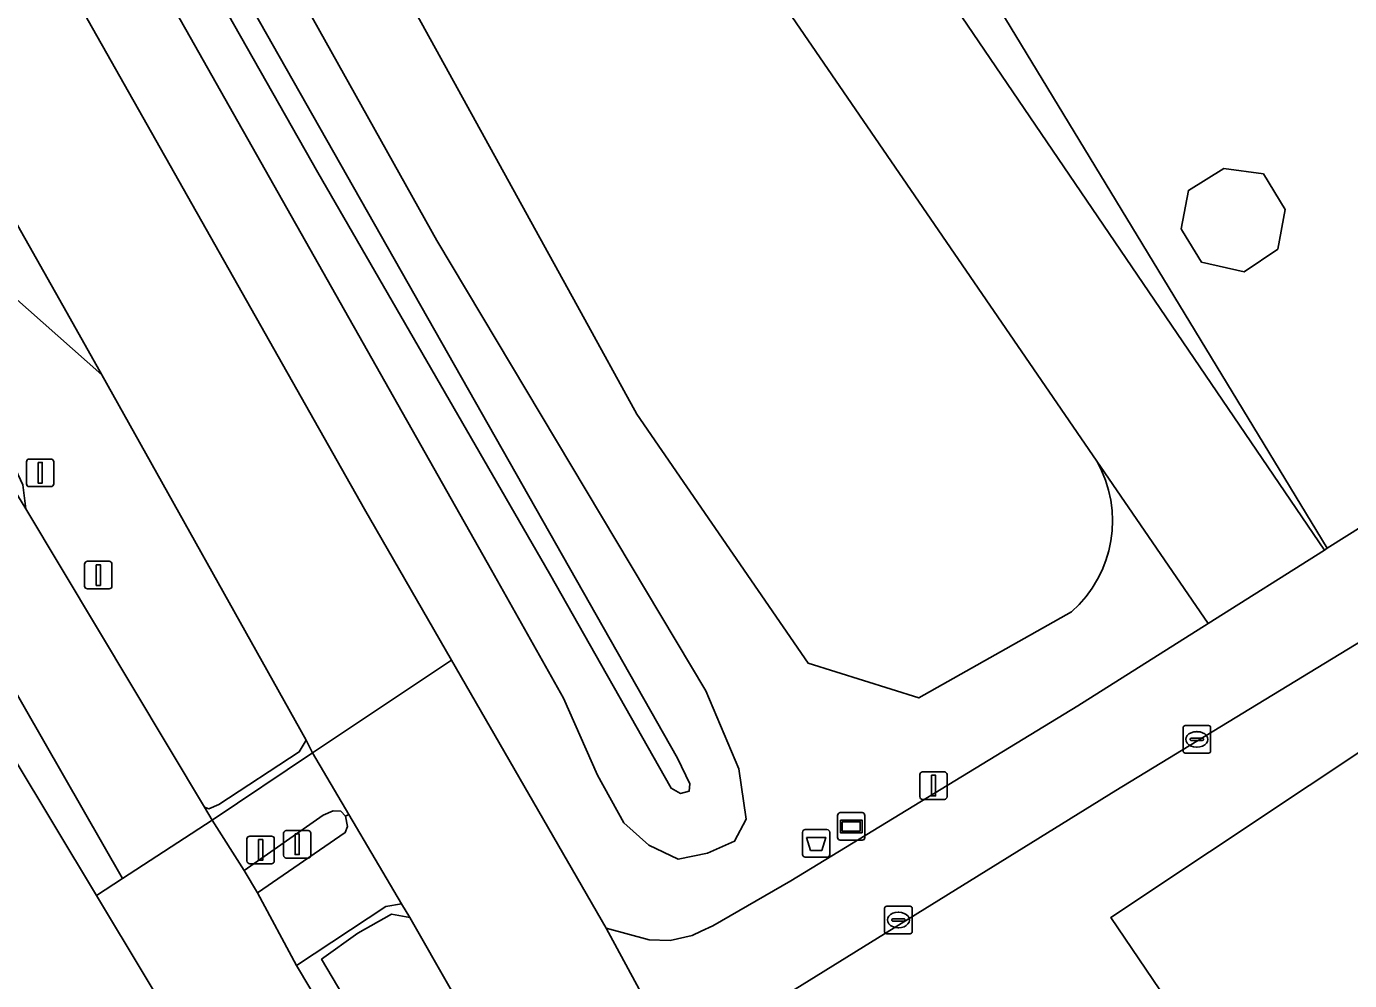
# Model space of a CAD drawing. Extents: x 157767 to 159172, y 387839 to 389425.
# Drawn here: x 157979.86 to 158027.91, y 388608.77 to 388643.44 of the extents above; entities that cross this region are included whole.
import ezdxf

# ---------------------------------------------------------------- set-up
doc = ezdxf.new("R2010")
doc.units = 0
for name, color, linetype in [('IMGEO_Afvalbak', 7, 'Continuous'), ('IMGEO_Berm_groen', 7, 'Continuous'), ('IMGEO_Drukknoppaal', 7, 'Continuous'), ('IMGEO_Erf', 7, 'Continuous'), ('IMGEO_Fietspad_gesloten', 7, 'Continuous'), ('IMGEO_Fietspad_open', 7, 'Continuous'), ('IMGEO_Gemengd_bos', 7, 'Continuous'), ('IMGEO_Grasland_overig', 7, 'Continuous'), ('IMGEO_Hek', 7, 'Continuous'), ('IMGEO_Kolk', 7, 'Continuous'), ('IMGEO_Lichtmast', 7, 'Continuous'), ('IMGEO_Loofbos', 7, 'Continuous'), ('IMGEO_Oever', 7, 'Continuous'), ('IMGEO_Pand', 7, 'Continuous'), ('IMGEO_Rijbaan_regionaal_gesloten', 7, 'Continuous'), ('IMGEO_Verkeersbordpaal', 7, 'Continuous'), ('IMGEO_Verkeerseiland_open', 7, 'Continuous'), ('IMGEO_Verkeersregelinstallatiepaal', 7, 'Continuous'), ('IMGEO_Verklikker', 7, 'Continuous'), ('IMGEO_Voetpad_open', 7, 'Continuous'), ('IMGEO_Waterloop', 7, 'Continuous')]:
    doc.layers.add(name, color=color, linetype=linetype)

msp = doc.modelspace()

# ---------------------------------------------------------------- linework, layer by layer
at = {"layer": 'IMGEO_Afvalbak'}
for p, q in [((158008.141, 388614.257), (158008.931, 388614.257)), ((158008.931, 388614.257), (158008.141, 388614.257)), ((158008.041, 388613.357), (158008.041, 388614.157)), ((158008.041, 388614.157), (158008.041, 388613.357)), ((158009.031, 388614.157), (158009.031, 388613.357)), ((158009.031, 388613.357), (158009.031, 388614.157)), ((158008.931, 388613.257), (158008.141, 388613.257)), ((158008.141, 388613.257), (158008.931, 388613.257))]:
    msp.add_line(p, q, dxfattribs=at)
msp.add_lwpolyline([(158008.184, 388613.971), (158008.888, 388613.971), (158008.739, 388613.501), (158008.333, 388613.501), (158008.184, 388613.971)], dxfattribs=at)
for centre, start, end in [((158008.141, 388614.157), 90, 180), ((158008.141, 388614.157), 90, 180), ((158008.931, 388614.157), 0, 90), ((158008.931, 388614.157), 360, 90), ((158008.141, 388613.357), 180, 270), ((158008.141, 388613.357), 180, 270), ((158008.931, 388613.357), 270, 0), ((158008.931, 388613.357), 270, 0)]:
    msp.add_arc(centre, 0.1, start, end, dxfattribs=at)
at = {"layer": 'IMGEO_Berm_groen'}
for points in [[(158017.813, 388622.168), (158012.262, 388619.042), (158008.244, 388620.3), (158002.028, 388629.347), (158000, 388633.032), (157993.533, 388644.785), (157976.512, 388674.054), (157968.17, 388689.359), (157951.355, 388719.589)], [(157972.328, 388661.52), (157974.673, 388658.818), (157975.688, 388657.438), (157976.22, 388656.406), (157976.878, 388654.637), (157977.618, 388651.949), (157978.092, 388650.937), (157982.1, 388643.657), (157992.129, 388625.894), (157995.29, 388620.417), (158000.914, 388610.672), (158002.467, 388610.25), (158003.231, 388610.223), (158004.038, 388610.411), (158004.362, 388610.562), (158004.78, 388610.757), (158007.621, 388612.401), (158018.046, 388618.755), (158022.773, 388621.743), (158018.728, 388627.648)]]:
    msp.add_lwpolyline(points, dxfattribs=at)
for points in [[(157959.481, 388671.751), (157959.386, 388671.693), (157959.118, 388672.167), (157956.926, 388670.861), (157956.728, 388670.743), (157966.256, 388654.63), (157972.288, 388642.644), (157974.485, 388637.96), (157982.588, 388630.781), (157981.443, 388632.828)], [(157982.505, 388656.774), (157983.725, 388655.028), (157988.207, 388647.395), (157994.759, 388635.665), (158004.533, 388619.302), (158005.724, 388616.466), (158005.999, 388614.636), (158005.572, 388613.834), (158004.593, 388613.395), (158003.521, 388613.187), (158002.458, 388613.692), (158001.555, 388614.504), (158000.6, 388616.235), (157999.355, 388619.037), (157996.744, 388623.683), (157984.651, 388645.094), (157980.613, 388651.741), (157979.422, 388654.036), (157979.14, 388655.459), (157979.443, 388656.349), (157979.832, 388656.677), (157980.427, 388656.942), (157981.174, 388657.18), (157981.788, 388657.214)], [(157982.588, 388630.781), (157974.485, 388637.96), (157979.728, 388626.78), (157979.834, 388625.913), (157986.325, 388615.068), (157986.479, 388615.005), (157986.844, 388615.169), (157989.762, 388617.077), (157990.014, 388617.506)], [(157993.784, 388611.065), (157993.117, 388611.181), (157991.894, 388610.489), (157990.575, 388609.547), (157994.321, 388603.22), (158006.669, 388581.69), (158009.444, 388583.448), (158008.62, 388585.05)]]:
    msp.add_lwpolyline(points, close=True, dxfattribs=at)
msp.add_arc((158014.888, 388625.473), 4.413, 311.513, 29.5284, dxfattribs=at)
at = {"layer": 'IMGEO_Drukknoppaal'}
for p, q in [((157989.193, 388613.322), (157989.193, 388614.122)), ((157989.193, 388614.122), (157989.193, 388613.322)), ((157989.293, 388614.222), (157990.083, 388614.222)), ((157990.083, 388614.222), (157989.293, 388614.222)), ((157990.183, 388614.122), (157990.183, 388613.322)), ((157990.183, 388613.322), (157990.183, 388614.122)), ((157990.083, 388613.222), (157989.293, 388613.222)), ((157989.293, 388613.222), (157990.083, 388613.222))]:
    msp.add_line(p, q, dxfattribs=at)
msp.add_lwpolyline([(157989.613, 388614.097), (157989.763, 388614.097), (157989.763, 388613.347), (157989.613, 388613.347), (157989.613, 388614.097)], dxfattribs=at)
for centre, start, end in [((157989.293, 388614.122), 90, 180), ((157989.293, 388614.122), 90, 180), ((157990.083, 388614.122), 0, 90), ((157990.083, 388614.122), 360, 90), ((157989.293, 388613.322), 180, 270), ((157989.293, 388613.322), 180, 270), ((157990.083, 388613.322), 270, 0), ((157990.083, 388613.322), 270, 0)]:
    msp.add_arc(centre, 0.1, start, end, dxfattribs=at)
at = {"layer": 'IMGEO_Erf'}
for points in [[(157996.35, 388732.999), (157999.676, 388715.895), (157999.207, 388715.817), (158000, 388712.812), (158004.28, 388696.593), (158012.065, 388669.588), (158016.693, 388651.853), (158016.289, 388651.422), (158016.05, 388651.167), (158014.721, 388649.75), (158012.92, 388647.83), (158027.097, 388624.476), (158029.051, 388625.711)], [(158073.538, 388629.633), (158065.111, 388643.432), (158048.605, 388633.424), (158041.934, 388629.381), (158019.422, 388615.682), (158006.062, 388607.391), (158003.544, 388605.795), (158007.121, 388599.66), (158008.464, 388601.21), (158008.786, 388601.467), (158010.188, 388602.586), (158011.828, 388603.703), (158014.005, 388604.812), (158016.147, 388601.216), (158027.188, 388581.174), (158029.267, 388577.665), (158033.868, 388570.534), (158041.859, 388557.406), (158043.338, 388554.813), (158043.765, 388552.918), (158061.703, 388519.687), (158072.331, 388500), (158089.66, 388467.898), (158102.446, 388447.213)]]:
    msp.add_lwpolyline(points, dxfattribs=at)
for points in [[(158025.302, 388635.348), (158024.085, 388634.516), (158022.53, 388634.874), (158021.845, 388636.004), (158021.794, 388636.088), (158022.057, 388637.479), (158023.348, 388638.272), (158024.785, 388638.085), (158025.574, 388636.784)], [(158025.87, 388601.27), (158019.24, 388611.06), (158030.03, 388618.25), (158036.6, 388608.49)]]:
    msp.add_lwpolyline(points, close=True, dxfattribs=at)
at = {"layer": 'IMGEO_Fietspad_gesloten'}
for points in [[(157959.481, 388671.751), (157981.443, 388632.828), (157982.588, 388630.781), (157990.014, 388617.506), (157990.239, 388617.047), (157995.29, 388620.417), (157992.129, 388625.894), (157982.1, 388643.657), (157978.092, 388650.937), (157977.618, 388651.949), (157976.878, 388654.637), (157976.22, 388656.406), (157975.688, 388657.438), (157974.673, 388658.818), (157972.328, 388661.52)], [(158036.401, 388549.106), (158035.602, 388550.258), (158034.079, 388552.895), (158026.414, 388566.214), (158026.061, 388566.081), (158023.702, 388570.096), (158018.489, 388579.058), (158007.121, 388599.66), (158003.544, 388605.795), (158000.914, 388610.672), (157995.29, 388620.417), (157990.239, 388617.047), (157991.558, 388614.81), (157993.471, 388611.565), (157993.784, 388611.065), (158008.62, 388585.05), (158009.444, 388583.448), (158011.275, 388579.992), (158012.689, 388577.549), (158013.089, 388576.924), (158019.921, 388565.158), (158021, 388563.3), (158039.889, 388530.305), (158045.303, 388520.872)]]:
    msp.add_lwpolyline(points, dxfattribs=at)
at = {"layer": 'IMGEO_Fietspad_open'}
msp.add_lwpolyline([(157989.662, 388609.323), (157992.903, 388611.464), (157993.471, 388611.565), (157991.558, 388614.81), (157991.446, 388614.739), (157991.518, 388614.373), (157991.429, 388614.147), (157988.241, 388611.965)], close=True, dxfattribs=at)
at = {"layer": 'IMGEO_Gemengd_bos'}
msp.add_lwpolyline([(157979.216, 388771.415), (157985.229, 388750), (158000, 388697.39), (158012.903, 388651.434), (158011.718, 388649.012), (158010.739, 388648.346), (158026.997, 388624.413), (158027.097, 388624.476), (158012.92, 388647.83), (158014.721, 388649.75), (158016.05, 388651.167), (158014.248, 388650.543), (158000, 388702.17), (157986.8, 388750), (157980.589, 388772.506)], dxfattribs=at)
at = {"layer": 'IMGEO_Grasland_overig'}
msp.add_lwpolyline([(157979.347, 388699.648), (157984.23, 388680.106), (158006.516, 388645.471), (158018.728, 388627.648), (158022.773, 388621.743), (158026.997, 388624.413), (158010.739, 388648.346), (158000, 388669.2), (157983.4, 388701.435)], close=True, dxfattribs=at)
at = {"layer": 'IMGEO_Hek'}
msp.add_lwpolyline([(158014.721, 388649.75), (158012.92, 388647.83), (158027.097, 388624.476)], dxfattribs=at)
at = {"layer": 'IMGEO_Kolk'}
for p, q in [((158021.864, 388617.109), (158021.864, 388617.961)), ((158021.939, 388618.035), (158022.791, 388618.035)), ((158022.352, 388617.815), (158022.377, 388617.815)), ((158022.865, 388617.961), (158022.865, 388617.109)), ((158022.123, 388617.529), (158022.123, 388617.541)), ((158022.561, 388617.492), (158022.163, 388617.492)), ((158022.166, 388617.578), (158022.564, 388617.578)), ((158022.375, 388617.255), (158022.35, 388617.255)), ((158022.607, 388617.541), (158022.607, 388617.529)), ((158022.791, 388617.035), (158021.939, 388617.035)), ((158011.024, 388610.546), (158011.024, 388611.398)), ((158011.099, 388611.472), (158011.951, 388611.472)), ((158012.025, 388611.398), (158012.025, 388610.546)), ((158011.283, 388610.966), (158011.283, 388610.978)), ((158011.721, 388610.929), (158011.323, 388610.929)), ((158011.326, 388611.015), (158011.724, 388611.015)), ((158011.512, 388611.252), (158011.537, 388611.252)), ((158011.767, 388610.978), (158011.767, 388610.966)), ((158011.951, 388610.472), (158011.099, 388610.472)), ((158011.535, 388610.692), (158011.51, 388610.692))]:
    msp.add_line(p, q, dxfattribs=at)
for points in [[(158021.864, 388617.109), (158021.864, 388617.961)], [(158021.939, 388618.035), (158022.791, 388618.035)], [(158022.865, 388617.961), (158022.865, 388617.109)], [(158022.791, 388617.035), (158021.939, 388617.035)], [(158011.024, 388610.546), (158011.024, 388611.398)], [(158011.099, 388611.472), (158011.951, 388611.472)], [(158012.025, 388611.398), (158012.025, 388610.546)], [(158011.951, 388610.472), (158011.099, 388610.472)]]:
    msp.add_lwpolyline(points, dxfattribs=at)
for centre, radius, start, end in [((158021.941, 388617.959), 0.0765, 91.552, 178.448), ((158021.941, 388617.959), 0.0765, 91.552, 178.448), ((158022.789, 388617.959), 0.0765, 1.552, 88.448), ((158022.789, 388617.959), 0.0765, 1.552, 88.448), ((158022.163, 388617.538), 0.0403, 85.8775, 175.7526), ((158022.16, 388617.528), 0.0366, 178.938, 274.7102), ((158022.564, 388617.535), 0.043, 264.8664, 352.4533), ((158022.568, 388617.54), 0.0386, 1.7309, 96.639), ((158021.941, 388617.111), 0.0765, 181.552, 268.448), ((158021.941, 388617.111), 0.0765, 181.552, 268.448), ((158022.789, 388617.111), 0.0765, 271.552, 358.448), ((158022.789, 388617.111), 0.0765, 271.552, 358.448), ((158011.101, 388611.396), 0.0765, 91.552, 178.448), ((158011.101, 388611.396), 0.0765, 91.552, 178.448), ((158011.949, 388611.396), 0.0765, 1.552, 88.448), ((158011.949, 388611.396), 0.0765, 1.552, 88.448), ((158011.323, 388610.975), 0.0403, 85.8775, 175.7526), ((158011.32, 388610.965), 0.0366, 178.938, 274.7102), ((158011.724, 388610.972), 0.043, 264.8664, 352.4533), ((158011.728, 388610.977), 0.0386, 1.7309, 96.639), ((158011.101, 388610.548), 0.0765, 181.552, 268.448), ((158011.101, 388610.548), 0.0765, 181.552, 268.448), ((158011.949, 388610.548), 0.0765, 271.552, 358.448), ((158011.949, 388610.548), 0.0765, 271.552, 358.448)]:
    msp.add_arc(centre, radius, start, end, dxfattribs=at)
for centre, major_axis, ratio, start_param, end_param in [((158022.351, 388617.535), (-0.387, 0.002), 0.722429, 4.712389, 7.853982), ((158022.376, 388617.535), (-0.39, 0.002), 0.717154, 1.570796, 4.712389), ((158011.511, 388610.972), (-0.387, 0.002), 0.722429, 4.712389, 7.853982), ((158011.536, 388610.972), (-0.39, 0.002), 0.717154, 1.570796, 4.712389)]:
    msp.add_ellipse(centre, major_axis=major_axis, ratio=ratio, start_param=start_param, end_param=end_param, dxfattribs=at)
at = {"layer": 'IMGEO_Lichtmast'}
for p, q in [((157979.957, 388627.72), (157980.747, 388627.72)), ((157980.747, 388627.72), (157979.957, 388627.72)), ((157979.857, 388626.82), (157979.857, 388627.62)), ((157979.857, 388627.62), (157979.857, 388626.82)), ((157980.847, 388627.62), (157980.847, 388626.82)), ((157980.847, 388626.82), (157980.847, 388627.62)), ((157980.747, 388626.72), (157979.957, 388626.72)), ((157979.957, 388626.72), (157980.747, 388626.72)), ((158012.304, 388615.454), (158012.304, 388616.254)), ((158012.304, 388616.254), (158012.304, 388615.454)), ((158012.404, 388616.354), (158013.194, 388616.354)), ((158013.194, 388616.354), (158012.404, 388616.354)), ((158013.294, 388616.254), (158013.294, 388615.454)), ((158013.294, 388615.454), (158013.294, 388616.254)), ((158013.194, 388615.354), (158012.404, 388615.354)), ((158012.404, 388615.354), (158013.194, 388615.354))]:
    msp.add_line(p, q, dxfattribs=at)
for points in [[(157980.277, 388627.595), (157980.427, 388627.595), (157980.427, 388626.845), (157980.277, 388626.845), (157980.277, 388627.595)], [(158012.724, 388616.229), (158012.874, 388616.229), (158012.874, 388615.479), (158012.724, 388615.479), (158012.724, 388616.229)]]:
    msp.add_lwpolyline(points, dxfattribs=at)
for centre, start, end in [((157979.957, 388627.62), 90, 180), ((157979.957, 388627.62), 90, 180), ((157980.747, 388627.62), 0, 90), ((157980.747, 388627.62), 360, 90), ((157979.957, 388626.82), 180, 270), ((157979.957, 388626.82), 180, 270), ((157980.747, 388626.82), 270, 0), ((157980.747, 388626.82), 270, 0), ((158012.404, 388616.254), 90, 180), ((158012.404, 388616.254), 90, 180), ((158013.194, 388616.254), 0, 90), ((158013.194, 388616.254), 360, 90), ((158012.404, 388615.454), 180, 270), ((158012.404, 388615.454), 180, 270), ((158013.194, 388615.454), 270, 0), ((158013.194, 388615.454), 270, 0)]:
    msp.add_arc(centre, 0.1, start, end, dxfattribs=at)
at = {"layer": 'IMGEO_Loofbos'}
for points in [[(157915.09, 388800.046), (157907.482, 388796.281), (157933.852, 388750), (157951.355, 388719.589), (157968.17, 388689.359), (157976.512, 388674.054), (157993.533, 388644.785), (158000, 388633.032), (158002.028, 388629.347), (158008.244, 388620.3), (158012.262, 388619.042), (158017.813, 388622.168)], [(158018.728, 388627.648), (158006.516, 388645.471), (157984.23, 388680.106), (157979.347, 388699.648), (157952.218, 388750), (157931.281, 388788.858)]]:
    msp.add_lwpolyline(points, dxfattribs=at)
msp.add_arc((158014.888, 388625.473), 4.413, 311.513, 29.5284, dxfattribs=at)
at = {"layer": 'IMGEO_Oever'}
for points in [[(158005.724, 388616.466), (158004.533, 388619.302), (157994.759, 388635.665), (157988.207, 388647.395), (157983.725, 388655.028), (157982.505, 388656.774), (157981.788, 388657.214), (157981.174, 388657.18), (157980.427, 388656.942), (157979.832, 388656.677), (157979.443, 388656.349), (157979.14, 388655.459), (157979.422, 388654.036), (157980.613, 388651.741), (157984.651, 388645.094), (157996.744, 388623.683), (157999.355, 388619.037), (158000.6, 388616.235), (158001.555, 388614.504), (158002.458, 388613.692), (158003.521, 388613.187), (158004.593, 388613.395), (158005.572, 388613.834), (158005.999, 388614.636)], [(158003.271, 388615.756), (157998.856, 388623.558), (157990.44, 388638.133), (157981.553, 388653.809), (157981.372, 388654.725), (157981.71, 388654.912), (157982.067, 388654.809), (157982.671, 388653.913), (157984.393, 388650.548), (158003.502, 388616.857), (158003.944, 388615.919), (158003.925, 388615.652), (158003.616, 388615.573)]]:
    msp.add_lwpolyline(points, close=True, dxfattribs=at)
at = {"layer": 'IMGEO_Pand'}
for points in [[(158021.794, 388636.088), (158021.845, 388636.004), (158022.53, 388634.874), (158024.085, 388634.516), (158025.302, 388635.348), (158025.574, 388636.784), (158024.785, 388638.085), (158023.348, 388638.272), (158022.057, 388637.479)], [(158025.87, 388601.27), (158036.6, 388608.49), (158030.03, 388618.25), (158019.24, 388611.06)]]:
    msp.add_lwpolyline(points, close=True, dxfattribs=at)
at = {"layer": 'IMGEO_Rijbaan_regionaal_gesloten'}
for points in [[(157882.638, 388789.129), (157863.294, 388821.589), (157862.543, 388822.845), (157854.157, 388836.867), (157852.392, 388835.45), (157851.193, 388834.562), (157863.186, 388814.84), (157888.896, 388771.844), (157907.035, 388741.46), (157931.162, 388700.912), (157943.28, 388680.565), (157973.375, 388629.864), (157983.349, 388612.482), (157986.595, 388614.598), (157986.325, 388615.068), (157979.834, 388625.913), (157967.095, 388646.786), (157957.085, 388663.746), (157952.411, 388671.581), (157946.843, 388680.915), (157943.005, 388687.35), (157937.192, 388697.096), (157935.357, 388700.18), (157932.205, 388705.963)], [(157982.396, 388611.861), (157983.349, 388612.482), (157973.375, 388629.864), (157943.28, 388680.565), (157931.162, 388700.912), (157907.035, 388741.46), (157888.896, 388771.844), (157863.186, 388814.84), (157851.193, 388834.562), (157849.407, 388833.24), (157877.567, 388786.363)], [(158005.013, 388573.158), (158005.68, 388573.566), (158005.756, 388573.613), (158009.082, 388575.649), (158008.195, 388577.562), (158007.681, 388578.456), (158006.038, 388581.199), (157993.568, 388602.765), (157989.662, 388609.323), (157988.241, 388611.965), (157987.76, 388612.776), (157986.595, 388614.598), (157983.349, 388612.482), (157982.396, 388611.861), (157994.735, 388591.32)]]:
    msp.add_lwpolyline(points, close=True, dxfattribs=at)
at = {"layer": 'IMGEO_Verkeersbordpaal'}
for p, q in [((157981.969, 388623.104), (157981.969, 388623.904)), ((157981.969, 388623.904), (157981.969, 388623.104)), ((157982.069, 388624.004), (157982.859, 388624.004)), ((157982.859, 388624.004), (157982.069, 388624.004)), ((157982.959, 388623.904), (157982.959, 388623.104)), ((157982.959, 388623.104), (157982.959, 388623.904)), ((157982.859, 388623.004), (157982.069, 388623.004)), ((157982.069, 388623.004), (157982.859, 388623.004))]:
    msp.add_line(p, q, dxfattribs=at)
msp.add_lwpolyline([(157982.389, 388623.879), (157982.539, 388623.879), (157982.539, 388623.129), (157982.389, 388623.129), (157982.389, 388623.879)], dxfattribs=at)
for centre, start, end in [((157982.069, 388623.904), 90, 180), ((157982.069, 388623.904), 90, 180), ((157982.859, 388623.904), 0, 90), ((157982.859, 388623.904), 360, 90), ((157982.069, 388623.104), 180, 270), ((157982.069, 388623.104), 180, 270), ((157982.859, 388623.104), 270, 0), ((157982.859, 388623.104), 270, 0)]:
    msp.add_arc(centre, 0.1, start, end, dxfattribs=at)
at = {"layer": 'IMGEO_Verkeerseiland_open'}
for points in [[(157986.325, 388615.068), (157986.595, 388614.598), (157990.239, 388617.047), (157990.014, 388617.506), (157989.762, 388617.077), (157986.844, 388615.169), (157986.479, 388615.005)], [(157987.76, 388612.776), (157988.241, 388611.965), (157991.429, 388614.147), (157991.518, 388614.373), (157991.446, 388614.739), (157991.273, 388614.931), (157990.999, 388614.934), (157990.627, 388614.785)], [(158006.669, 388581.69), (157994.321, 388603.22), (157990.575, 388609.547), (157991.894, 388610.489), (157993.117, 388611.181), (157993.784, 388611.065), (157993.471, 388611.565), (157992.903, 388611.464), (157989.662, 388609.323), (157993.568, 388602.765), (158006.038, 388581.199)]]:
    msp.add_lwpolyline(points, close=True, dxfattribs=at)
at = {"layer": 'IMGEO_Verkeersregelinstallatiepaal'}
for p, q in [((157987.865, 388613.117), (157987.865, 388613.917)), ((157987.865, 388613.917), (157987.865, 388613.117)), ((157987.965, 388614.017), (157988.755, 388614.017)), ((157988.755, 388614.017), (157987.965, 388614.017)), ((157988.855, 388613.917), (157988.855, 388613.117)), ((157988.855, 388613.117), (157988.855, 388613.917)), ((157988.755, 388613.017), (157987.965, 388613.017)), ((157987.965, 388613.017), (157988.755, 388613.017))]:
    msp.add_line(p, q, dxfattribs=at)
msp.add_lwpolyline([(157988.285, 388613.892), (157988.435, 388613.892), (157988.435, 388613.142), (157988.285, 388613.142), (157988.285, 388613.892)], dxfattribs=at)
for centre, start, end in [((157987.965, 388613.917), 90, 180), ((157987.965, 388613.917), 90, 180), ((157988.755, 388613.917), 0, 90), ((157988.755, 388613.917), 360, 90), ((157987.965, 388613.117), 180, 270), ((157987.965, 388613.117), 180, 270), ((157988.755, 388613.117), 270, 0), ((157988.755, 388613.117), 270, 0)]:
    msp.add_arc(centre, 0.1, start, end, dxfattribs=at)
at = {"layer": 'IMGEO_Verklikker'}
for p, q in [((158009.315, 388613.972), (158009.315, 388614.772)), ((158009.315, 388614.772), (158009.315, 388613.972)), ((158009.415, 388614.872), (158010.205, 388614.872)), ((158010.205, 388614.872), (158009.415, 388614.872)), ((158010.305, 388614.772), (158010.305, 388613.972)), ((158010.305, 388613.972), (158010.305, 388614.772)), ((158010.205, 388613.872), (158009.415, 388613.872)), ((158009.415, 388613.872), (158010.205, 388613.872))]:
    msp.add_line(p, q, dxfattribs=at)
for points in [[(158009.416, 388614.604), (158010.204, 388614.604), (158010.204, 388614.14), (158009.416, 388614.14), (158009.416, 388614.604)], [(158009.481, 388614.539), (158009.481, 388614.205), (158010.139, 388614.205), (158010.139, 388614.539), (158009.481, 388614.539)]]:
    msp.add_lwpolyline(points, dxfattribs=at)
for centre, start, end in [((158009.415, 388614.772), 90, 180), ((158009.415, 388614.772), 90, 180), ((158010.205, 388614.772), 0, 90), ((158010.205, 388614.772), 360, 90), ((158009.415, 388613.972), 180, 270), ((158009.415, 388613.972), 180, 270), ((158010.205, 388613.972), 270, 0), ((158010.205, 388613.972), 270, 0)]:
    msp.add_arc(centre, 0.1, start, end, dxfattribs=at)
at = {"layer": 'IMGEO_Voetpad_open'}
for points in [[(158041.934, 388629.381), (158048.605, 388633.424), (158065.111, 388643.432), (158067.431, 388645.075), (158065.861, 388647.663), (158066.288, 388647.922), (158063.248, 388646.562), (158051.995, 388639.731), (158032.676, 388628.003), (158029.051, 388625.711), (158027.097, 388624.476), (158026.997, 388624.413), (158022.773, 388621.743), (158018.046, 388618.755), (158007.621, 388612.401), (158004.78, 388610.757), (158004.362, 388610.562), (158004.038, 388610.411), (158003.231, 388610.223), (158002.467, 388610.25), (158000.914, 388610.672), (158003.544, 388605.795), (158006.062, 388607.391), (158019.422, 388615.682)], [(157987.76, 388612.776), (157990.627, 388614.785), (157990.999, 388614.934), (157991.273, 388614.931), (157991.446, 388614.739), (157991.558, 388614.81), (157990.239, 388617.047), (157986.595, 388614.598)]]:
    msp.add_lwpolyline(points, close=True, dxfattribs=at)
at = {"layer": 'IMGEO_Waterloop'}
msp.add_lwpolyline([(157984.393, 388650.548), (157982.671, 388653.913), (157982.067, 388654.809), (157981.71, 388654.912), (157981.372, 388654.725), (157981.553, 388653.809), (157990.44, 388638.133), (157998.856, 388623.558), (158003.271, 388615.756), (158003.616, 388615.573), (158003.925, 388615.652), (158003.944, 388615.919), (158003.502, 388616.857)], close=True, dxfattribs=at)

doc.saveas('drawing.dxf')
